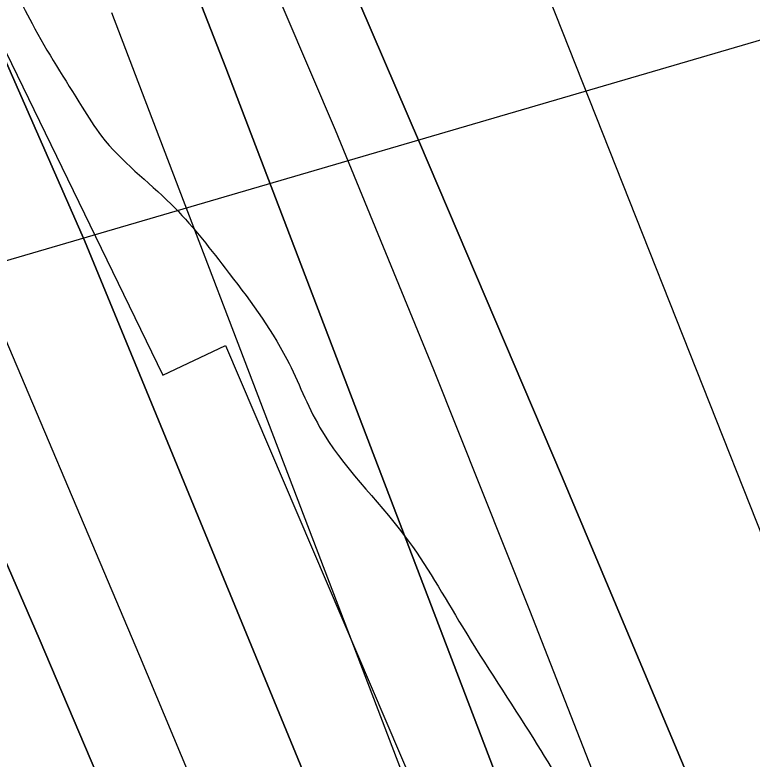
# Model space of a CAD drawing. Extents: x 3355724 to 3393621, y 594744 to 620174.
# Drawn here: x 3384332.6 to 3384471.8, y 603930.2 to 604070.7 of the extents above; entities that cross this region are included whole.
import ezdxf

# ---------------------------------------------------------------- set-up
doc = ezdxf.new("R2010")
doc.units = 0
for name, color, linetype in [('V-RIVR-EDGE', 7, 'Continuous'), ('V-RRAP-RVMT', 7, 'Continuous'), ('V-TOPO-DPTH', 7, 'Continuous'), ('V-TOPO-MINR', 7, 'Continuous'), ('V-TOPO-WATR', 7, 'Continuous'), ('V-UTIL-LINE', 7, 'Continuous')]:
    doc.layers.add(name, color=color, linetype=linetype)

msp = doc.modelspace()

# ---------------------------------------------------------------- linework, layer by layer
at = {"layer": 'V-RIVR-EDGE'}
msp.add_spline([(3382685.21, 606951.82), (3382699.41, 606928.39), (3382711.81, 606916.3), (3382716.9, 606906.05), (3382724.91, 606891.77), (3382727.45, 606882.99), (3382735.47, 606874.56), (3382743.12, 606862.48), (3382749.66, 606847.84), (3382757.66, 606833.2), (3382769.68, 606814.16), (3382782.05, 606791.1), (3382790.05, 606772.81), (3382795.49, 606757.44), (3382803.86, 606738.78), (3382815.86, 606716.08), (3382832.97, 606684.6), (3382843.14, 606660.09), (3382859.52, 606629.71), (3382875.17, 606604.81), (3382892.66, 606579.18), (3382909.77, 606553.18), (3382929.07, 606522.43), (3382946.92, 606497.16), (3382961.85, 606475.92), (3382973.16, 606466.75), (3382978.63, 606458.7), (3382989.19, 606442.59), (3382998.29, 606426.48), (3383008.12, 606410.74), (3383014.67, 606399.39), (3383025.61, 606390.23), (3383035.45, 606378.87), (3383042.38, 606369.71), (3383049.66, 606356.54), (3383077.35, 606319.55), (3383102.48, 606284.03), (3383117.05, 606263.15), (3383116.67, 606258.04), (3383121.77, 606250.71), (3383131.61, 606238.99), (3383143.64, 606222.15), (3383154.19, 606202.75), (3383171.3, 606174.92), (3383191.32, 606140.51), (3383212.06, 606099.52), (3383234.24, 606053.04), (3383253.52, 606014.97), (3383268.81, 605988.25), (3383282.64, 605965.55), (3383296.11, 605942.49), (3383311.03, 605917.6), (3383331.43, 605885.38), (3383347.45, 605861.21), (3383359.46, 605839.98), (3383382.76, 605801.54), (3383403.87, 605764.93), (3383419.51, 605733.82), (3383436.64, 605710.75), (3383464.33, 605675.59), (3383488.38, 605644.46), (3383503.69, 605625.05), (3383518.63, 605606.37), (3383529.55, 605590.26), (3383543.77, 605575.6), (3383545.23, 605570.84), (3383546.67, 605564.62), (3383550.31, 605557.3), (3383561.99, 605549.6), (3383575.12, 605539.33), (3383595.9, 605513.69), (3383606.83, 605500.87), (3383607.91, 605493.92), (3383610.43, 605479.66), (3383611.87, 605471.25), (3383616.97, 605461), (3383626.05, 605438.68), (3383628.92, 605416.37), (3383634.35, 605396.99), (3383636.16, 605387.48), (3383637.95, 605374.31), (3383643.05, 605364.07), (3383654.34, 605347.59), (3383664.16, 605328.56), (3383678.7, 605295.99), (3383684.48, 605268.55), (3383701.54, 605220.26), (3383711.72, 605194.65), (3383714.97, 605180.02), (3383724.03, 605149.29), (3383729.84, 605134.29), (3383736.02, 605118.55), (3383753.85, 605084.88), (3383770.61, 605064.73), (3383787.39, 605048.97), (3383790.65, 605036.53), (3383801.19, 605013.11), (3383814.64, 604980.55), (3383827.35, 604948.71), (3383833.53, 604932.98), (3383843.72, 604917.23), (3383863.03, 604890.5), (3383884.52, 604857.18), (3383935.15, 604783.58), (3383963.9, 604731.6), (3383993.72, 604668.66), (3384000.98, 604651.46), (3384017.36, 604619.61), (3384032.99, 604587.04), (3384044.65, 604571.29), (3384055.58, 604554.09), (3384071.58, 604521.15), (3384078.47, 604500.29), (3384081.72, 604484.57), (3384087.91, 604472.12), (3384096.65, 604460.77), (3384103.21, 604452.35), (3384105.38, 604442.47), (3384107.19, 604435.89), (3384108.65, 604434.42), (3384114.86, 604433.67), (3384119.61, 604430.74), (3384126.53, 604421.95), (3384146.92, 604390.46), (3384166.94, 604355.68), (3384183.33, 604328.23), (3384207.01, 604298.92), (3384223.4, 604274.03), (3384250.33, 604225.34), (3384273.98, 604179.96), (3384293.99, 604141.52), (3384308.54, 604112.61), (3384320.91, 604089.55), (3384332.21, 604075.63), (3384335.85, 604069.04), (3384345.31, 604053.3), (3384348.96, 604047.81), (3384362.08, 604034.98), (3384372.29, 604022.89), (3384383.95, 604005.68), (3384390.13, 603992.87), (3384406.16, 603972.36), (3384417.09, 603955.15), (3384430.56, 603933.92), (3384440.75, 603916.71), (3384450.2, 603895.85), (3384454.18, 603879.03), (3384458.53, 603863.66), (3384464.33, 603844.64), (3384471.6, 603825.25), (3384474.86, 603815.01), (3384473.74, 603806.6), (3384477.73, 603791.24), (3384479.17, 603782.1), (3384477.68, 603771.13), (3384476.19, 603762), (3384476.16, 603748.84), (3384481.96, 603727.62), (3384486.67, 603712.26), (3384487.01, 603701.29), (3384486.95, 603678.63), (3384496.34, 603629.99), (3384507.57, 603590.84), (3384519.55, 603555.72), (3384533.36, 603523.52), (3384552.63, 603483.63), (3384569.02, 603455.8), (3384585.77, 603432.73), (3384604.35, 603404.54), (3384620.73, 603379.64), (3384633.81, 603347.08), (3384649.05, 603299.88), (3384654.82, 603268.07), (3384673.29, 603196.37), (3384684.48, 603140.78), (3384695.35, 603099.81), (3384709.16, 603067.61), (3384721.89, 603042.36), (3384733.52, 603015.64), (3384746.6, 602984.9), (3384754.96, 602962.22), (3384756.77, 602956), (3384760.42, 602955.99), (3384764.43, 602951.23), (3384767.66, 602926.73), (3384780.31, 602867.11), (3384791.19, 602833.82), (3384810.8, 602780.4), (3384832.95, 602721.86), (3384845.31, 602691.49), (3384855.14, 602674.65), (3384859.48, 602657.82), (3384867.48, 602641.72), (3384876.95, 602624.52), (3384884.56, 602600.74), (3384894, 602572.2), (3384900.51, 602546.96), (3384906.68, 602528.3), (3384922.67, 602491.34), (3384928.84, 602472.32), (3384931.72, 602454.03), (3384931.31, 602436.86), (3384923.24, 602425.18), (3384917.01, 602416.05), (3384910.77, 602406.93), (3384908.17, 602392.32), (3384903.03, 602383.19), (3384897.53, 602375.89), (3384886.53, 602362.03), (3384870.35, 602324.05), (3384866.3, 602310.9), (3384859.67, 602289.35), (3384857.45, 602280.22), (3384853.41, 602271.82), (3384850.08, 602256.47), (3384849.29, 602231.99), (3384850.71, 602216.63), (3384853.24, 602202.37), (3384853.6, 602202.37), (3384862.01, 602201.25), (3384874.06, 602196.47), (3384877.35, 602195.36), (3384877.34, 602192.44), (3384871.47, 602184.04), (3384871.09, 602180.39), (3384872.91, 602176.73), (3384876.19, 602170.87), (3384874.71, 602165.03), (3384869.57, 602153.71), (3384865.53, 602149.33), (3384862.96, 602143.12), (3384862.95, 602137.64), (3384862.94, 602133.25), (3384868.04, 602129.59), (3384875.7, 602122.99), (3384878.97, 602114.94), (3384881.88, 602107.25), (3384886.98, 602100.66), (3384894.28, 602096.99), (3384896.47, 602092.23), (3384897.16, 602079.43), (3384899.7, 602068.09), (3384904.78, 602054.92), (3384914.25, 602039.55), (3384933.2, 602016.83), (3384944.85, 601998.16), (3384955.39, 601973.28), (3384961.88, 601937.81), (3384969.47, 601901.96), (3384976.33, 601868.68), (3384986.49, 601837.58), (3384990.84, 601821.49), (3384996.23, 601784.56), (3385007.4, 601717.27), (3385010.62, 601690.57), (3385019.64, 601642.3), (3385024.34, 601622.91), (3385033.39, 601587.07), (3385047.89, 601537.32), (3385059.82, 601482.82), (3385064.15, 601458.68), (3385063.72, 601433.83), (3385064.77, 601415.91), (3385066.9, 601389.22), (3385067.94, 601365.09), (3385069.01, 601353.39), (3385072.63, 601339.86), (3385083.54, 601316.8), (3385087.91, 601310.58), (3385095.57, 601305.08), (3385098.12, 601299.59), (3385101.76, 601293.73), (3385102.48, 601288.97), (3385102.47, 601285.68), (3385105.76, 601284.58), (3385109.77, 601282.38), (3385109.77, 601280.91), (3385112.69, 601280.54), (3385119.64, 601280.52), (3385121.82, 601278.33), (3385122.16, 601265.16), (3385118.12, 601257.13), (3385117.74, 601251.29), (3385118.07, 601238.12), (3385119.82, 601205.59), (3385117.98, 601200.84), (3385117.59, 601193.89), (3385120.87, 601189.13), (3385123.07, 601189.13), (3385128.55, 601189.11), (3385132.2, 601189.11), (3385142.79, 601181.77), (3385148.98, 601172.98), (3385150.77, 601159.45), (3385150.36, 601141.54), (3385148.53, 601137.52), (3385144.86, 601132.78), (3385144.11, 601125.84), (3385146.29, 601119.98), (3385150.3, 601115.59), (3385159.79, 601111.18), (3385160.15, 601107.15), (3385154.66, 601103.88), (3385152.82, 601099.13), (3385152.8, 601092.92), (3385153.51, 601084.87), (3385156.79, 601080.11), (3385159.35, 601079.37), (3385173.25, 601082.26), (3385173.24, 601080.8), (3385172.83, 601061.43), (3385176.06, 601037.66), (3385178.96, 601025.59), (3385186.95, 601006.93), (3385193.5, 600994.85), (3385202.97, 600979.84), (3385216.45, 600962.26), (3385223.73, 600947.98), (3385225.88, 600931.16), (3385225.81, 600905.57), (3385225.42, 600892.05), (3385233.05, 600875.58), (3385237.39, 600855.47), (3385241.34, 600826.58), (3385242.36, 600796.6), (3385245.51, 600741.39), (3385245.8, 600708.86), (3385249.65, 600639.4), (3385250.27, 600596.62), (3385259.56, 600509.6), (3385266.36, 600451.1), (3385277.49, 600369.19), (3385281.77, 600323.48), (3385282.73, 600271.57), (3385283.38, 600237.21), (3385284.31, 600195.07)], degree=3, dxfattribs=at)
at = {"layer": 'V-RRAP-RVMT'}
for points in [[(3383709.39, 605144.82), (3383766.08, 605016.21), (3383772.54, 605019.07), (3383829.08, 604900.66), (3383848.27, 604909.75), (3383903.97, 604792.35), (3383920.88, 604800.35), (3383978.59, 604682.23), (3383983.26, 604684.41), (3384034.8, 604575.63), (3384034.01, 604575.28), (3384093.35, 604452.16), (3384097.91, 604454.35), (3384155.69, 604338.36), (3384170.65, 604345.78), (3384228.55, 604227.76), (3384243.11, 604234.88), (3384299.46, 604115.89), (3384304.43, 604118.22), (3384360.55, 604002.69), (3384372.36, 604008.26)], [(3384372.36, 604008.26), (3384419.03, 603898.98), (3384439.39, 603907.59), (3384474.67, 603810.18), (3384448.49, 603800.75), (3384492.55, 603677.34), (3384479.91, 603672.73), (3384523.34, 603551.12), (3384520.3, 603550.02), (3384552.46, 603460.14)]]:
    msp.add_lwpolyline(points, dxfattribs=at)
at = {"layer": 'V-TOPO-DPTH'}
for points in [[(3383778.01, 605138.06), (3383960.19, 604781.72), (3383966.96, 604768.08), (3383973.75, 604756.15), (3384183.09, 604368.24), (3384259.37, 604230.97), (3384273.77, 604200.28), (3384280.54, 604184.09), (3384313.54, 604101.42), (3384345.72, 604028.12), (3384436.27, 603808.23), (3384514.1, 603603.7), (3384523.42, 603584.1), (3384529.34, 603568.76), (3384540.32, 603534.67), (3384693.42, 603129.02)], [(3383778.01, 605138.06), (3383960.19, 604781.72), (3383966.96, 604768.08), (3383973.75, 604756.15), (3384183.09, 604368.24), (3384259.37, 604230.97), (3384273.77, 604200.28), (3384280.54, 604184.09), (3384313.54, 604101.42), (3384345.72, 604028.12), (3384436.27, 603808.23), (3384514.1, 603603.7), (3384523.42, 603584.1), (3384529.34, 603568.76), (3384540.32, 603534.67), (3384693.42, 603129.02)], [(3383910.99, 605094.98), (3383952.69, 605016.53), (3384035.8, 604859.63), (3384045.04, 604842.28), (3384054.34, 604824.97), (3384362.67, 604252.86), (3384498.18, 603910.2), (3384621.81, 603612.01), (3384631.37, 603592.21), (3384681.63, 603490.91), (3384711.18, 603431.98), (3384741.06, 603373.21), (3384771.44, 603314.7), (3384802.15, 603256.37), (3384841.8, 603181.8), (3384852.51, 603160.69), (3384862.67, 603139.32), (3385058.09, 602515.94), (3385059.63, 602509.42), (3385061.1, 602502.88), (3385062.44, 602496.32), (3385063.71, 602489.74), (3385226.79, 601941.02)], [(3383910.99, 605094.98), (3383952.69, 605016.53), (3384035.8, 604859.63), (3384045.04, 604842.28), (3384054.34, 604824.97), (3384362.67, 604252.86), (3384498.18, 603910.2), (3384621.81, 603612.01), (3384631.37, 603592.21), (3384681.63, 603490.91), (3384711.18, 603431.98), (3384741.06, 603373.21), (3384771.44, 603314.7), (3384802.15, 603256.37), (3384841.8, 603181.8), (3384852.51, 603160.69), (3384862.67, 603139.32), (3385058.09, 602515.94), (3385059.63, 602509.42), (3385061.1, 602502.88), (3385062.44, 602496.32), (3385063.71, 602489.74), (3385226.79, 601941.02)], [(3384528.17, 603486.84), (3384501.38, 603556.28), (3384496.7, 603568.28), (3384491.97, 603580.26), (3384487.15, 603592.21), (3384482.28, 603604.13), (3384386.85, 603835.23), (3384362.2, 603894.18), (3384337.22, 603952.98), (3384311.71, 604011.55), (3384285.87, 604069.98), (3384249.66, 604150.88), (3384241.49, 604168.67), (3384233.1, 604186.35), (3384224.36, 604203.87), (3384215.41, 604221.28), (3384051.95, 604531.63)], [(3384178.43, 604518.65), (3384306.82, 604274.55), (3384317.03, 604254.59), (3384326.93, 604234.49), (3384336.37, 604214.17), (3384345.51, 604193.7), (3384382, 604109.41), (3384409, 604046.63), (3384435.79, 603983.75), (3384462.28, 603920.74), (3384488.55, 603857.65), (3384559.16, 603686.89), (3384573.05, 603653.93), (3384587.25, 603621.1), (3384601.9, 603588.48), (3384616.86, 603555.98)], [(3384616.86, 603555.98), (3384601.9, 603588.48), (3384587.25, 603621.1), (3384573.05, 603653.93), (3384559.16, 603686.89), (3384488.55, 603857.65), (3384462.28, 603920.74), (3384435.79, 603983.75), (3384409, 604046.63), (3384382, 604109.41), (3384345.51, 604193.7), (3384336.37, 604214.17), (3384326.93, 604234.49), (3384317.03, 604254.59), (3384306.82, 604274.55), (3384178.43, 604518.65)], [(3384600.37, 603472.81), (3384582.77, 603516.57), (3384552.84, 603591.47), (3384550.32, 603597.83), (3384547.8, 603604.18), (3384545.3, 603610.55), (3384542.8, 603616.91), (3384535.59, 603635.43), (3384529.51, 603651.06), (3384523.44, 603666.7), (3384517.38, 603682.35), (3384511.35, 603698), (3384490.47, 603752.19), (3384474.02, 603794.95), (3384457.6, 603837.72), (3384441.23, 603880.51), (3384424.87, 603923.3), (3384372.45, 604060.69), (3384361.77, 604087.98)], [(3384600.37, 603472.81), (3384582.77, 603516.57), (3384552.84, 603591.47), (3384550.32, 603597.83), (3384547.8, 603604.18), (3384545.3, 603610.55), (3384542.8, 603616.91), (3384535.59, 603635.43), (3384529.51, 603651.06), (3384523.44, 603666.7), (3384517.38, 603682.35), (3384511.35, 603698), (3384490.47, 603752.19), (3384474.02, 603794.95), (3384457.6, 603837.72), (3384441.23, 603880.51), (3384424.87, 603923.3), (3384372.45, 604060.69), (3384361.77, 604087.98)]]:
    msp.add_lwpolyline(points, dxfattribs=at)
at = {"layer": 'V-TOPO-MINR'}
for points in [[(3383910.99, 605094.98), (3383952.69, 605016.53), (3384035.8, 604859.63), (3384045.04, 604842.28), (3384054.34, 604824.97), (3384362.67, 604252.86), (3384498.18, 603910.2), (3384621.81, 603612.01), (3384631.37, 603592.21), (3384681.63, 603490.91), (3384711.18, 603431.98), (3384741.06, 603373.21), (3384771.44, 603314.7), (3384802.15, 603256.37), (3384841.8, 603181.8), (3384852.51, 603160.69), (3384862.67, 603139.32), (3385058.09, 602515.94), (3385059.63, 602509.42), (3385061.1, 602502.88), (3385062.44, 602496.32), (3385063.71, 602489.74), (3385226.79, 601941.02)], [(3384039.5, 604736.24), (3384300.16, 604254.31), (3384307.12, 604241.09), (3384313.87, 604227.78), (3384320.32, 604214.31), (3384326.56, 604200.74), (3384354.25, 604138.72), (3384373.87, 604093.94), (3384393.06, 604048.97), (3384411.62, 604003.74), (3384429.74, 603958.33), (3384555.05, 603637.86), (3384560.21, 603624.79), (3384565.44, 603611.74), (3384570.76, 603598.73), (3384576.14, 603585.74), (3384581.6, 603572.8), (3384587.13, 603559.87), (3384592.75, 603546.99), (3384598.42, 603534.13), (3384757.11, 603177.76)], [(3384051.95, 604531.63), (3384215.41, 604221.28), (3384224.36, 604203.87), (3384233.1, 604186.35), (3384241.49, 604168.67), (3384249.66, 604150.88), (3384285.87, 604069.98), (3384311.71, 604011.55), (3384337.22, 603952.98), (3384362.2, 603894.18), (3384386.85, 603835.23), (3384482.28, 603604.13), (3384487.15, 603592.21), (3384491.97, 603580.26), (3384496.7, 603568.28), (3384501.38, 603556.28), (3384528.17, 603486.84)], [(3384178.43, 604518.65), (3384306.82, 604274.55), (3384317.03, 604254.59), (3384326.93, 604234.49), (3384336.37, 604214.17), (3384345.51, 604193.7), (3384382, 604109.41), (3384409, 604046.63), (3384435.79, 603983.75), (3384462.28, 603920.74), (3384488.55, 603857.65), (3384559.16, 603686.89), (3384573.05, 603653.93), (3384587.25, 603621.1), (3384601.9, 603588.48), (3384616.86, 603555.98)], [(3384118.78, 604453.99), (3384152.25, 604389.59), (3384185.44, 604325.04), (3384224.54, 604248.36), (3384237.69, 604221.91), (3384250.47, 604195.29), (3384262.7, 604168.41), (3384274.57, 604141.37), (3384325.46, 604022.06), (3384356.11, 603949.65), (3384386.47, 603877.13), (3384416.42, 603804.44), (3384446.09, 603731.64), (3384490.1, 603622.76), (3384497.51, 603604.29), (3384504.86, 603585.79), (3384512.11, 603567.25), (3384519.3, 603548.69), (3384575.97, 603401.2)], [(3384361.77, 604087.98), (3384372.45, 604060.69), (3384424.87, 603923.3), (3384441.23, 603880.51), (3384457.6, 603837.72), (3384474.02, 603794.95), (3384490.47, 603752.19), (3384511.35, 603698), (3384517.38, 603682.35), (3384523.44, 603666.7), (3384529.51, 603651.06), (3384535.59, 603635.43), (3384542.8, 603616.91), (3384545.3, 603610.55), (3384547.8, 603604.18), (3384550.32, 603597.83), (3384552.84, 603591.47), (3384582.77, 603516.57), (3384600.37, 603472.81)], [(3384350.84, 604071.15), (3384359.27, 604049.07), (3384453.18, 603803.37), (3384466.34, 603769.05), (3384479.54, 603734.76), (3384492.8, 603700.49), (3384506.12, 603666.24), (3384507.37, 603663.02), (3384520.06, 603630.38), (3384532.72, 603597.73), (3384545.32, 603565.05), (3384557.89, 603532.36), (3384712.53, 603129.2)]]:
    msp.add_lwpolyline(points, dxfattribs=at)
at = {"layer": 'V-TOPO-WATR'}
msp.add_lwpolyline([(3384693.42, 603129.02), (3384540.32, 603534.67), (3384529.34, 603568.76), (3384523.42, 603584.1), (3384514.1, 603603.7), (3384436.27, 603808.23), (3384345.72, 604028.12), (3384313.54, 604101.42), (3384280.54, 604184.09), (3384273.77, 604200.28), (3384259.37, 604230.97), (3384183.09, 604368.24), (3383973.75, 604756.15), (3383966.96, 604768.08), (3383960.19, 604781.72), (3383778.01, 605138.06)], dxfattribs=at)
at = {"layer": 'V-UTIL-LINE'}
msp.add_line((3384226.51, 603993.79), (3387257.65, 604880.08), dxfattribs=at)

doc.saveas('drawing.dxf')
